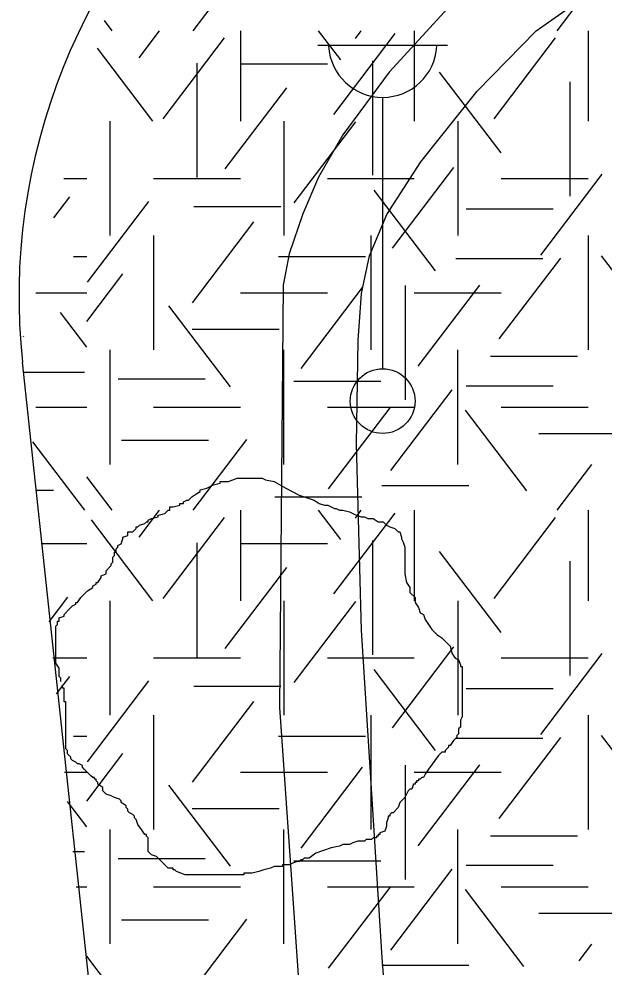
# Model space of a CAD drawing. Extents: x 419101 to 420177, y 4451541 to 4452254.
# Drawn here: x 419977.8 to 419986.84, y 4451805.35 to 4451820 of the extents above; entities that cross this region are included whole.
import ezdxf

# ---------------------------------------------------------------- set-up
doc = ezdxf.new("R2010")
doc.units = 0
for name, color, linetype in [('3_HALİHAZIR', 7, 'Continuous'), ('Level 3', 7, 'Continuous'), ('Level 41', 7, 'Continuous'), ('Level 62', 7, 'Continuous')]:
    doc.layers.add(name, color=color, linetype=linetype)

msp = doc.modelspace()

# ---------------------------------------------------------------- linework, layer by layer
at = {"layer": '3_HALİHAZIR'}
for p, q in [((419982.418, 4451819.596), (419984.418, 4451819.596)), ((419983.418, 4451814.596), (419983.418, 4451818.789))]:
    msp.add_line(p, q, dxfattribs=at)
for points in [[(419997.38, 4451824.161), (419995.379, 4451824.38), (419993.671, 4451824.407), (419992.08, 4451824.228), (419990.759, 4451823.902), (419989.018, 4451823.274), (419987.287, 4451822.328), (419985.648, 4451821.232), (419984.545, 4451820.301), (419983.518, 4451819.178), (419982.802, 4451818.211), (419982.427, 4451817.557), (419982.183, 4451816.991), (419981.974, 4451816.372), (419981.878, 4451815.888), (419981.825, 4451809.36), (419982.646, 4451797.543)], [(419983.902, 4451799.092), (419983.412, 4451805.498), (419983.089, 4451810.557), (419983.015, 4451813.429), (419983.041, 4451815.031), (419983.091, 4451815.756), (419983.214, 4451816.341), (419983.48, 4451816.981), (419984.007, 4451817.793), (419984.878, 4451818.884), (419985.788, 4451819.815), (419987.271, 4451820.861), (419988.981, 4451821.752), (419990.244, 4451822.265), (419991.486, 4451822.604), (419993.092, 4451822.923), (419994.727, 4451823.039), (419996.583, 4451822.958)]]:
    msp.add_lwpolyline(points, dxfattribs=at)
msp.add_circle((419983.418, 4451814.096), 0.5, dxfattribs=at)
msp.add_arc((419983.418, 4451819.626), 0.837, 183.298, 356.9072, dxfattribs=at)
at = {"layer": 'Level 3'}
for points in [[(419980.701, 4451812.749), (419980.805, 4451812.801), (419980.908, 4451812.827), (419980.908, 4451812.853), (419980.934, 4451812.853), (419980.96, 4451812.853), (419981.038, 4451812.853), (419981.168, 4451812.905), (419981.272, 4451812.905), (419981.349, 4451812.905), (419981.401, 4451812.905), (419981.479, 4451812.905), (419981.531, 4451812.905), (419981.557, 4451812.905), (419981.609, 4451812.879), (419981.739, 4451812.853), (419981.92, 4451812.749), (419982.128, 4451812.645), (419982.361, 4451812.567), (419982.439, 4451812.515), (419982.517, 4451812.489), (419982.569, 4451812.489), (419982.621, 4451812.463), (419982.672, 4451812.437), (419982.698, 4451812.437), (419982.75, 4451812.411), (419982.802, 4451812.411), (419982.906, 4451812.385), (419983.01, 4451812.333), (419983.087, 4451812.307), (419983.139, 4451812.307), (419983.191, 4451812.281), (419983.243, 4451812.281), (419983.269, 4451812.281), (419983.347, 4451812.23), (419983.425, 4451812.23), (419983.477, 4451812.178), (419983.528, 4451812.152), (419983.606, 4451812.126), (419983.658, 4451812.074), (419983.684, 4451812.074), (419983.71, 4451811.996), (419983.71, 4451811.97), (419983.736, 4451811.918), (419983.762, 4451811.84), (419983.762, 4451811.814), (419983.762, 4451811.736), (419983.762, 4451811.684), (419983.762, 4451811.606), (419983.762, 4451811.58), (419983.762, 4451811.502), (419983.762, 4451811.425), (419983.788, 4451811.295), (419983.84, 4451811.217), (419983.84, 4451811.139), (419983.918, 4451811.061), (419983.918, 4451810.983), (419983.969, 4451810.905), (419983.995, 4451810.827), (419984.047, 4451810.801), (419984.073, 4451810.723), (419984.125, 4451810.645), (419984.177, 4451810.568), (419984.255, 4451810.49), (419984.333, 4451810.438), (419984.384, 4451810.386), (419984.41, 4451810.36), (419984.462, 4451810.308), (419984.488, 4451810.204), (419984.54, 4451810.126), (419984.592, 4451810.1), (419984.618, 4451810.022), (419984.618, 4451809.996), (419984.644, 4451809.996), (419984.644, 4451809.97), (419984.644, 4451809.944), (419984.644, 4451809.892), (419984.644, 4451809.789), (419984.644, 4451809.737), (419984.644, 4451809.659), (419984.644, 4451809.581), (419984.644, 4451809.503), (419984.644, 4451809.425), (419984.644, 4451809.347), (419984.644, 4451809.295), (419984.644, 4451809.217), (419984.618, 4451809.165), (419984.618, 4451809.061), (419984.592, 4451809.035), (419984.592, 4451808.958), (419984.566, 4451808.932), (419984.566, 4451808.906), (419984.514, 4451808.854), (419984.462, 4451808.776), (419984.436, 4451808.776), (419984.436, 4451808.75), (419984.41, 4451808.724), (419984.384, 4451808.698), (419984.384, 4451808.672), (419984.359, 4451808.672), (419984.333, 4451808.672)], [(419978.444, 4451809.763), (419978.444, 4451809.789), (419978.444, 4451809.814), (419978.418, 4451809.84), (419978.418, 4451809.866), (419978.418, 4451809.892), (419978.418, 4451809.918), (419978.418, 4451809.944), (419978.418, 4451809.97), (419978.366, 4451810.048), (419978.366, 4451810.126), (419978.366, 4451810.152), (419978.366, 4451810.23), (419978.366, 4451810.308), (419978.366, 4451810.334), (419978.366, 4451810.36), (419978.366, 4451810.386), (419978.366, 4451810.412), (419978.366, 4451810.438), (419978.366, 4451810.464), (419978.366, 4451810.49), (419978.366, 4451810.516), (419978.366, 4451810.542), (419978.366, 4451810.62), (419978.392, 4451810.645), (419978.392, 4451810.671), (419978.392, 4451810.697), (419978.418, 4451810.697), (419978.418, 4451810.723), (419978.418, 4451810.749), (419978.496, 4451810.775), (419978.496, 4451810.801), (419978.574, 4451810.879), (419978.626, 4451810.931), (419978.677, 4451810.957), (419978.677, 4451810.983), (419978.703, 4451810.983), (419978.755, 4451811.061), (419978.807, 4451811.113), (419978.859, 4451811.165), (419978.937, 4451811.217), (419978.937, 4451811.243), (419978.989, 4451811.269), (419978.989, 4451811.295), (419979.015, 4451811.295), (419979.067, 4451811.373), (419979.067, 4451811.399), (419979.144, 4451811.425), (419979.144, 4451811.45), (419979.144, 4451811.476), (419979.196, 4451811.528), (419979.222, 4451811.554), (419979.222, 4451811.58), (419979.248, 4451811.606), (419979.248, 4451811.632), (419979.248, 4451811.658), (419979.248, 4451811.684), (419979.274, 4451811.71), (419979.274, 4451811.736), (419979.274, 4451811.762), (419979.3, 4451811.762), (419979.3, 4451811.788), (419979.3, 4451811.814), (419979.326, 4451811.84), (419979.326, 4451811.866), (419979.378, 4451811.892), (419979.404, 4451811.97), (419979.404, 4451811.996), (419979.482, 4451812.022), (419979.482, 4451812.048), (419979.482, 4451812.074), (419979.559, 4451812.074), (419979.611, 4451812.126), (419979.611, 4451812.152), (419979.637, 4451812.152), (419979.663, 4451812.178), (419979.741, 4451812.204), (419979.767, 4451812.23), (419979.793, 4451812.23), (419979.793, 4451812.256), (419979.845, 4451812.281), (419979.949, 4451812.307), (419979.949, 4451812.333), (419980.052, 4451812.359), (419980.104, 4451812.411), (419980.13, 4451812.411), (419980.13, 4451812.437), (419980.13, 4451812.463), (419980.182, 4451812.463), (419980.286, 4451812.489), (419980.286, 4451812.515), (419980.312, 4451812.515), (419980.338, 4451812.515), (419980.338, 4451812.541), (419980.39, 4451812.567), (419980.416, 4451812.567), (419980.467, 4451812.619), (419980.545, 4451812.671), (419980.597, 4451812.697), (419980.597, 4451812.723), (419980.701, 4451812.749)], [(419980.39, 4451806.776), (419980.364, 4451806.776), (419980.234, 4451806.828), (419980.208, 4451806.854), (419980.182, 4451806.854), (419980.182, 4451806.88), (419980.104, 4451806.88), (419980.052, 4451806.932), (419979.975, 4451807.01), (419979.923, 4451807.062), (419979.845, 4451807.088), (419979.819, 4451807.114), (419979.793, 4451807.14), (419979.793, 4451807.166), (419979.793, 4451807.244), (419979.793, 4451807.322), (419979.793, 4451807.347), (419979.767, 4451807.373), (419979.767, 4451807.399), (419979.741, 4451807.399), (419979.689, 4451807.477), (419979.637, 4451807.555), (419979.611, 4451807.633), (419979.585, 4451807.659), (419979.585, 4451807.685), (419979.559, 4451807.711), (419979.508, 4451807.737), (419979.482, 4451807.763), (419979.482, 4451807.789), (419979.456, 4451807.815), (419979.456, 4451807.841), (419979.378, 4451807.893), (419979.378, 4451807.919), (419979.352, 4451807.945), (419979.274, 4451807.971), (419979.222, 4451807.997), (419979.144, 4451808.023), (419979.118, 4451808.049), (419979.093, 4451808.075), (419979.093, 4451808.101), (419979.093, 4451808.127), (419979.015, 4451808.178), (419979.015, 4451808.204), (419978.989, 4451808.23), (419978.989, 4451808.256), (419978.963, 4451808.256), (419978.963, 4451808.282), (419978.937, 4451808.282), (419978.911, 4451808.308), (419978.885, 4451808.334), (419978.859, 4451808.36), (419978.833, 4451808.386), (419978.807, 4451808.412), (419978.781, 4451808.438), (419978.781, 4451808.464), (419978.729, 4451808.49), (419978.703, 4451808.49), (419978.677, 4451808.516), (419978.626, 4451808.542), (419978.6, 4451808.568), (419978.6, 4451808.594), (419978.574, 4451808.62), (419978.548, 4451808.646), (419978.548, 4451808.672), (419978.548, 4451808.698), (419978.522, 4451808.724), (419978.522, 4451808.75), (419978.522, 4451808.776), (419978.522, 4451808.854), (419978.522, 4451808.906), (419978.522, 4451808.932), (419978.522, 4451808.958), (419978.522, 4451808.983), (419978.522, 4451809.009), (419978.522, 4451809.035), (419978.522, 4451809.061), (419978.522, 4451809.087), (419978.522, 4451809.113), (419978.522, 4451809.139), (419978.522, 4451809.165), (419978.522, 4451809.191), (419978.522, 4451809.217), (419978.522, 4451809.243), (419978.522, 4451809.269), (419978.522, 4451809.295), (419978.522, 4451809.321), (419978.522, 4451809.399), (419978.522, 4451809.425), (419978.522, 4451809.451), (419978.496, 4451809.451), (419978.496, 4451809.477), (419978.496, 4451809.503), (419978.496, 4451809.529), (419978.496, 4451809.555), (419978.496, 4451809.581), (419978.496, 4451809.607), (419978.496, 4451809.633), (419978.496, 4451809.659), (419978.47, 4451809.659), (419978.47, 4451809.685), (419978.47, 4451809.711)], [(419984.333, 4451808.672), (419984.281, 4451808.62), (419984.125, 4451808.412), (419984.073, 4451808.334), (419984.047, 4451808.282), (419984.021, 4451808.282), (419983.995, 4451808.256), (419983.969, 4451808.256), (419983.969, 4451808.23), (419983.943, 4451808.23), (419983.943, 4451808.204), (419983.918, 4451808.204), (419983.918, 4451808.178), (419983.892, 4451808.178), (419983.866, 4451808.101), (419983.84, 4451808.101), (419983.814, 4451808.075), (419983.762, 4451807.971), (419983.684, 4451807.893), (419983.658, 4451807.815), (419983.58, 4451807.737), (419983.554, 4451807.737), (419983.528, 4451807.711), (419983.528, 4451807.685), (419983.502, 4451807.685), (419983.502, 4451807.659), (419983.477, 4451807.581), (419983.477, 4451807.529), (419983.451, 4451807.451), (419983.373, 4451807.425), (419983.373, 4451807.399), (419983.347, 4451807.399), (419983.347, 4451807.373), (419983.321, 4451807.373), (419983.321, 4451807.347), (419983.295, 4451807.347), (419983.269, 4451807.347), (419983.243, 4451807.322), (419983.217, 4451807.322), (419983.191, 4451807.322), (419983.165, 4451807.322), (419983.139, 4451807.296), (419983.113, 4451807.296), (419983.087, 4451807.296), (419983.061, 4451807.296), (419983.036, 4451807.296), (419982.958, 4451807.27), (419982.906, 4451807.244), (419982.828, 4451807.244), (419982.802, 4451807.244), (419982.75, 4451807.218), (419982.621, 4451807.192), (419982.387, 4451807.114), (419982.283, 4451807.036), (419982.205, 4451807.036), (419982.18, 4451807.01), (419982.154, 4451807.01), (419982.128, 4451806.984), (419982.102, 4451806.984), (419982.024, 4451806.958), (419981.972, 4451806.932), (419981.946, 4451806.932), (419981.92, 4451806.932), (419981.894, 4451806.932), (419981.868, 4451806.932), (419981.868, 4451806.906), (419981.842, 4451806.906), (419981.816, 4451806.906), (419981.739, 4451806.906), (419981.687, 4451806.88), (419981.583, 4451806.854), (419981.505, 4451806.828), (419981.401, 4451806.802), (419981.349, 4451806.802), (419981.323, 4451806.802), (419981.298, 4451806.802), (419981.272, 4451806.802), (419981.272, 4451806.776), (419981.246, 4451806.776), (419981.22, 4451806.776), (419981.194, 4451806.776), (419981.168, 4451806.776), (419981.142, 4451806.776), (419981.116, 4451806.776), (419981.09, 4451806.776), (419981.064, 4451806.776), (419981.038, 4451806.776), (419980.96, 4451806.776), (419980.908, 4451806.776), (419980.831, 4451806.776), (419980.779, 4451806.776), (419980.753, 4451806.776), (419980.727, 4451806.776), (419980.675, 4451806.776), (419980.597, 4451806.776), (419980.571, 4451806.776), (419980.519, 4451806.776), (419980.493, 4451806.776), (419980.441, 4451806.776), (419980.416, 4451806.776), (419980.39, 4451806.776)]]:
    msp.add_lwpolyline(points, dxfattribs=at)
at = {"layer": 'Level 41'}
for p, q in [((419980.492, 4451819.819), (419981.321, 4451820.91)), ((419986.112, 4451819.819), (419986.649, 4451820.525)), ((419979.239, 4451819.819), (419979.12, 4451819.975)), ((419979.655, 4451819.402), (419979.972, 4451819.819)), ((419981.221, 4451819.819), (419981.221, 4451818.421)), ((419982.77, 4451819.367), (419982.426, 4451819.819)), ((419982.996, 4451819.699), (419983.087, 4451819.819)), ((419983.907, 4451819.819), (419983.907, 4451818.421)), ((419986.593, 4451819.819), (419986.593, 4451818.421)), ((419980.026, 4451818.456), (419980.975, 4451819.706)), ((419982.663, 4451818.525), (419983.613, 4451819.775)), ((419985.14, 4451818.456), (419986.089, 4451819.706)), ((419979.866, 4451818.421), (419979.01, 4451819.548)), ((419980.546, 4451819.317), (419980.546, 4451817.55)), ((419981.221, 4451819.305), (419982.564, 4451819.305)), ((419983.263, 4451819.352), (419983.263, 4451817.585)), ((419985.247, 4451817.93), (419984.298, 4451819.179)), ((419980.986, 4451817.684), (419981.935, 4451818.934)), ((419986.311, 4451819.031), (419986.311, 4451817.264)), ((419979.207, 4451816.654), (419979.207, 4451818.421)), ((419981.893, 4451818.421), (419981.893, 4451816.654)), ((419982.052, 4451817.159), (419983.001, 4451818.409)), ((419984.579, 4451818.421), (419984.579, 4451816.654)), ((419983.569, 4451816.458), (419984.52, 4451817.707)), ((419978.493, 4451817.537), (419978.845, 4451817.537)), ((419979.878, 4451817.537), (419981.221, 4451817.537)), ((419982.564, 4451817.537), (419983.907, 4451817.537)), ((419985.25, 4451817.537), (419986.593, 4451817.537)), ((419985.86, 4451816.353), (419986.809, 4451817.603)), ((419984.235, 4451816.108), (419983.285, 4451817.357)), ((419978.336, 4451816.928), (419978.582, 4451817.251)), ((419978.855, 4451815.933), (419979.804, 4451817.182)), ((419980.502, 4451817.103), (419981.845, 4451817.103)), ((419984.71, 4451817.067), (419986.053, 4451817.067)), ((419980.48, 4451815.616), (419981.429, 4451816.866)), ((419979.878, 4451816.654), (419979.878, 4451814.887)), ((419983.236, 4451816.654), (419983.236, 4451814.887)), ((419986.593, 4451816.654), (419986.593, 4451814.887)), ((419978.641, 4451816.33), (419978.845, 4451816.33)), ((419981.808, 4451816.33), (419983.151, 4451816.33)), ((419984.55, 4451816.297), (419985.893, 4451816.297)), ((419985.22, 4451815.056), (419986.17, 4451816.306)), ((419987.75, 4451815.09), (419986.801, 4451816.339)), ((419978.845, 4451815.324), (419979.404, 4451816.06)), ((419982.157, 4451814.6), (419983.107, 4451815.85)), ((419983.768, 4451815.882), (419983.768, 4451814.114)), ((419983.968, 4451814.636), (419984.917, 4451815.885)), ((419978.057, 4451815.77), (419978.845, 4451815.77)), ((419981.221, 4451815.77), (419982.564, 4451815.77)), ((419983.907, 4451815.77), (419985.25, 4451815.77)), ((419981.065, 4451814.319), (419980.116, 4451815.569)), ((419978.845, 4451814.93), (419978.439, 4451815.464)), ((419980.475, 4451815.21), (419981.818, 4451815.21)), ((419977.871, 4451815.09), (419977.866, 4451815.097)), ((419979.207, 4451813.119), (419979.207, 4451814.887)), ((419981.893, 4451813.119), (419981.893, 4451814.887)), ((419984.579, 4451813.119), (419984.579, 4451814.887)), ((419985.084, 4451814.789), (419986.427, 4451814.789)), ((419977.874, 4451814.544), (419978.811, 4451814.544)), ((419979.33, 4451814.438), (419980.673, 4451814.438)), ((419982.047, 4451814.404), (419983.39, 4451814.404)), ((419983.543, 4451813.022), (419984.492, 4451814.272)), ((419984.71, 4451814.333), (419986.053, 4451814.333)), ((419978.057, 4451814.003), (419978.845, 4451814.003)), ((419979.878, 4451814.003), (419981.221, 4451814.003)), ((419982.564, 4451814.003), (419983.907, 4451814.003)), ((419982.583, 4451812.743), (419983.532, 4451813.992)), ((419985.646, 4451812.708), (419984.696, 4451813.957)), ((419985.25, 4451814.003), (419986.593, 4451814.003)), ((419985.829, 4451813.596), (419987.172, 4451813.596)), ((419978.816, 4451812.41), (419978.014, 4451813.466)), ((419979.384, 4451813.492), (419980.726, 4451813.492)), ((419980.492, 4451812.41), (419981.321, 4451813.501)), ((419986.112, 4451812.41), (419986.649, 4451813.116)), ((419979.239, 4451812.41), (419978.845, 4451812.928)), ((419983.406, 4451812.791), (419984.749, 4451812.791)), ((419978.059, 4451812.722), (419978.332, 4451812.722)), ((419981.754, 4451812.616), (419983.097, 4451812.616)), ((419979.655, 4451811.993), (419979.972, 4451812.41)), ((419981.221, 4451812.41), (419981.221, 4451811.012)), ((419982.77, 4451811.958), (419982.426, 4451812.41)), ((419982.663, 4451811.116), (419983.613, 4451812.366)), ((419982.996, 4451812.29), (419983.087, 4451812.41)), ((419983.907, 4451812.41), (419983.907, 4451811.012)), ((419986.593, 4451812.41), (419986.593, 4451811.012)), ((419979.866, 4451811.012), (419978.917, 4451812.262)), ((419980.026, 4451811.047), (419980.975, 4451812.297)), ((419985.14, 4451811.047), (419986.089, 4451812.297)), ((419978.143, 4451811.896), (419978.845, 4451811.896)), ((419980.546, 4451811.908), (419980.546, 4451810.141)), ((419981.221, 4451811.896), (419982.564, 4451811.896)), ((419983.263, 4451811.943), (419983.263, 4451810.176)), ((419985.247, 4451810.521), (419984.298, 4451811.77)), ((419986.311, 4451811.622), (419986.311, 4451809.855)), ((419980.986, 4451810.275), (419981.935, 4451811.525)), ((419978.266, 4451810.688), (419978.555, 4451811.069)), ((419979.207, 4451809.245), (419979.207, 4451811.012)), ((419981.893, 4451811.012), (419981.893, 4451809.245)), ((419982.052, 4451809.75), (419983.001, 4451811)), ((419984.579, 4451811.012), (419984.579, 4451809.245)), ((419983.569, 4451809.049), (419984.52, 4451810.298)), ((419985.86, 4451808.944), (419986.809, 4451810.194)), ((419978.323, 4451810.128), (419978.845, 4451810.128)), ((419979.878, 4451810.128), (419981.221, 4451810.128)), ((419982.564, 4451810.128), (419983.907, 4451810.128)), ((419985.25, 4451810.128), (419986.593, 4451810.128)), ((419978.379, 4451809.576), (419978.582, 4451809.842)), ((419984.235, 4451808.699), (419983.285, 4451809.948)), ((419978.855, 4451808.524), (419979.804, 4451809.773)), ((419980.502, 4451809.694), (419981.845, 4451809.694)), ((419984.71, 4451809.658), (419986.053, 4451809.658)), ((419980.48, 4451808.207), (419981.429, 4451809.457)), ((419979.878, 4451809.245), (419979.878, 4451807.478)), ((419983.236, 4451809.245), (419983.236, 4451807.478)), ((419986.593, 4451809.245), (419986.593, 4451807.478)), ((419978.641, 4451808.921), (419978.845, 4451808.921)), ((419981.808, 4451808.921), (419983.151, 4451808.921)), ((419984.55, 4451808.888), (419985.893, 4451808.888)), ((419985.22, 4451807.647), (419986.17, 4451808.897)), ((419987.75, 4451807.681), (419986.801, 4451808.93)), ((419978.845, 4451807.915), (419979.404, 4451808.651)), ((419982.157, 4451807.191), (419983.107, 4451808.441)), ((419983.768, 4451808.473), (419983.768, 4451806.705)), ((419983.968, 4451807.227), (419984.917, 4451808.476)), ((419978.503, 4451808.361), (419978.845, 4451808.361)), ((419981.221, 4451808.361), (419982.564, 4451808.361)), ((419983.907, 4451808.361), (419985.25, 4451808.361)), ((419981.065, 4451806.91), (419980.116, 4451808.16)), ((419978.845, 4451807.521), (419978.549, 4451807.911)), ((419980.475, 4451807.801), (419981.818, 4451807.801)), ((419979.207, 4451805.71), (419979.207, 4451807.478)), ((419981.893, 4451805.71), (419981.893, 4451807.478)), ((419984.579, 4451805.71), (419984.579, 4451807.478)), ((419985.084, 4451807.38), (419986.427, 4451807.38)), ((419978.628, 4451807.135), (419978.811, 4451807.135)), ((419979.33, 4451807.029), (419980.673, 4451807.029)), ((419982.047, 4451806.995), (419983.39, 4451806.995)), ((419984.71, 4451806.924), (419986.053, 4451806.924)), ((419983.543, 4451805.613), (419984.492, 4451806.863)), ((419978.683, 4451806.594), (419978.845, 4451806.594)), ((419979.878, 4451806.594), (419981.221, 4451806.594)), ((419982.564, 4451806.594), (419983.907, 4451806.594)), ((419982.583, 4451805.334), (419983.532, 4451806.583)), ((419985.598, 4451805.362), (419984.696, 4451806.548)), ((419985.25, 4451806.594), (419986.593, 4451806.594)), ((419985.829, 4451806.187), (419987.172, 4451806.187)), ((419979.384, 4451806.083), (419980.726, 4451806.083)), ((419980.492, 4451805.001), (419981.321, 4451806.092)), ((419986.452, 4451805.449), (419986.649, 4451805.707)), ((419979.239, 4451805.001), (419978.845, 4451805.519)), ((419983.406, 4451805.382), (419984.749, 4451805.382))]:
    msp.add_line(p, q, dxfattribs=at)
at = {"layer": 'Level 62'}
msp.add_line((419987.838, 4451721.765), (419977.852, 4451814.699), dxfattribs=at)
msp.add_arc((419987.298, 4451815.714), 9.5, 74.2043, 186.1329, dxfattribs=at)

doc.saveas('drawing.dxf')
